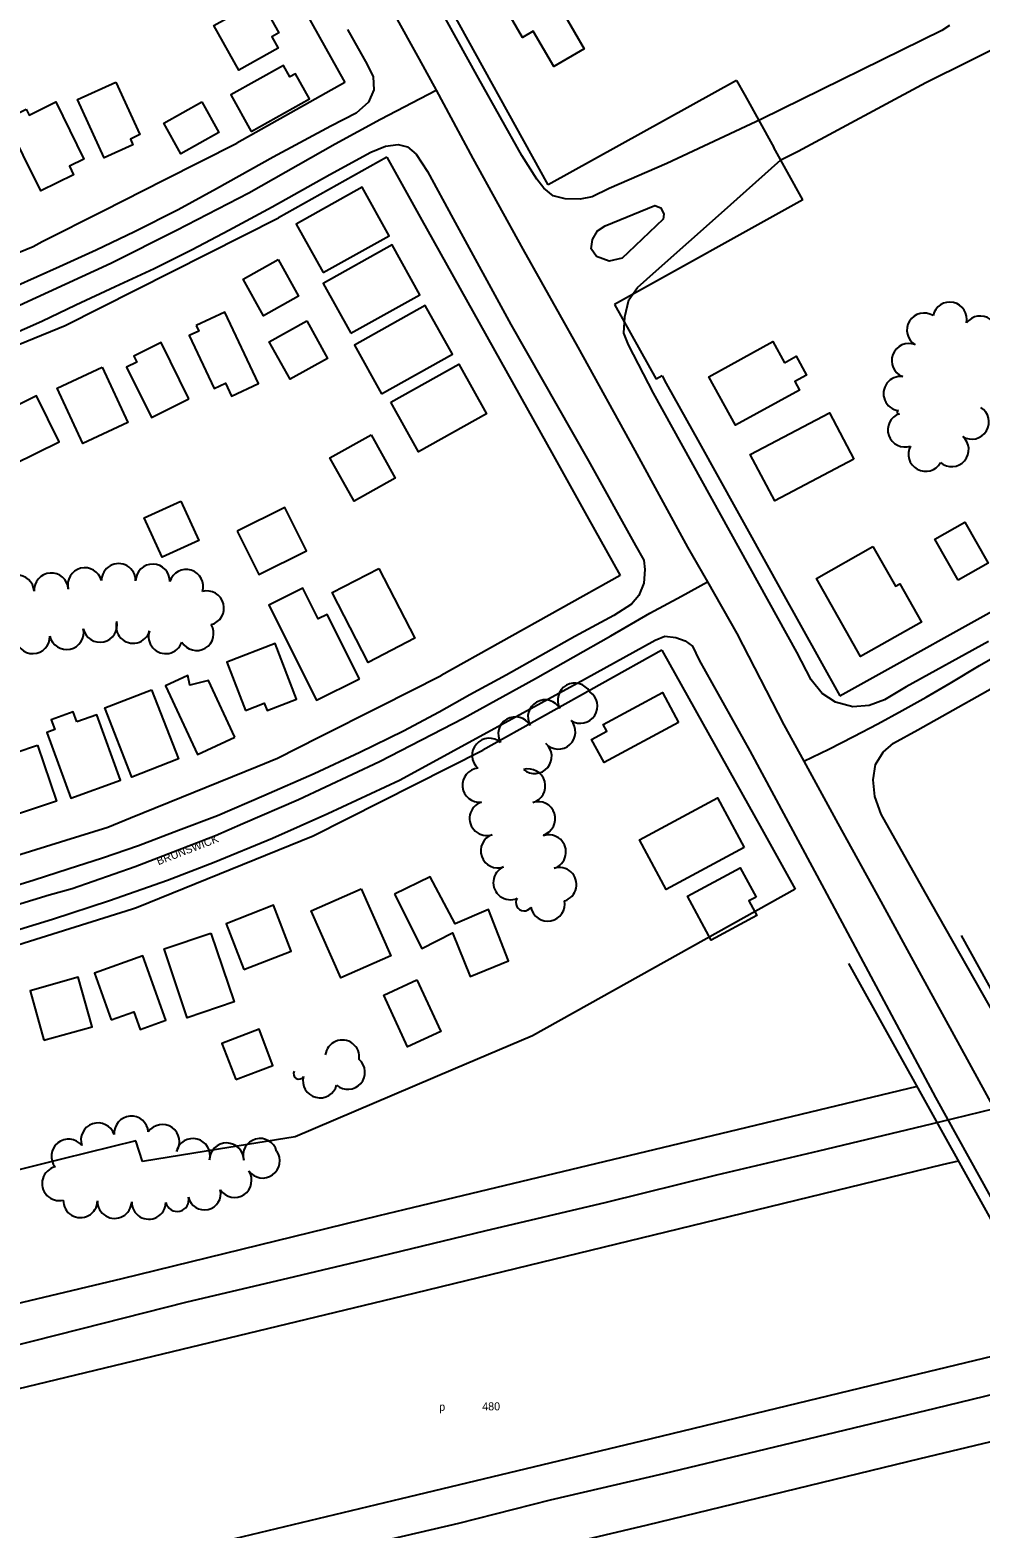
# Model space of a CAD drawing. Extents: x -2233 to 187241, y 4582 to 150524.
# Drawn here: x 110275 to 110831, y 58113 to 58989 of the extents above; entities that cross this region are included whole.
import ezdxf

# ---------------------------------------------------------------- set-up
doc = ezdxf.new("R2010")
doc.units = 0
for name, color, linetype in [('BLDG', 7, 'Continuous'), ('BRIDGE', 7, 'Continuous'), ('GE_X_CL_2000', 7, 'Continuous'), ('INTERSTATE', 7, 'Continuous'), ('ROAD', 7, 'Continuous'), ('ROAD-NAME', 7, 'Continuous'), ('RW_X_Fee_RW', 7, 'Continuous'), ('TREES', 7, 'Continuous')]:
    doc.layers.add(name, color=color, linetype=linetype)

msp = doc.modelspace()

# ---------------------------------------------------------------- linework, layer by layer
at = {"layer": 'BLDG'}
for points in [[(110593.72, 59000.54), (110587.98, 58997.18), (110599.29, 58977.87), (110581.51, 58967.47), (110569.43, 58988.1), (110563.21, 58984.46), (110553.99, 59000.22), (110583.73, 59017.63)], [(110406.61, 59004.73), (110411.48, 58996.01), (110414.67, 58997.79), (110420.66, 58987.05), (110416.7, 58984.84), (110420.42, 58978.18), (110397.32, 58965.29), (110382.74, 58991.41)], [(110404.54, 58929.54), (110438.67, 58948.59), (110430.52, 58963.19), (110427.19, 58961.34), (110423.4, 58968.12), (110392.6, 58950.93)], [(110325.5, 58958.34), (110339.51, 58927.62), (110333.92, 58925.06), (110335.44, 58921.74), (110318.62, 58914.06), (110303.08, 58948.12)], [(110273.08, 58942.43), (110274.73, 58939.08), (110290.37, 58946.73), (110306.77, 58913.29), (110298.27, 58909.12), (110300.74, 58904.11), (110281.5, 58894.69), (110261, 58936.51)], [(110375.69, 58946.77), (110385.69, 58928.86), (110363.46, 58916.45), (110353.47, 58934.36)], [(110446.66, 58846.93), (110485.25, 58868.47), (110469.42, 58896.84), (110430.84, 58875.3)], [(110462.88, 58811.52), (110503.2, 58834.03), (110486.93, 58863.17), (110446.62, 58840.66)], [(110420.32, 58854.62), (110432.27, 58833.2), (110411.75, 58821.74), (110399.79, 58843.17)], [(110372.49, 58816.03), (110374.01, 58812.81), (110368.34, 58810.14), (110382.94, 58779.15), (110389.5, 58782.24), (110393.07, 58774.65), (110408.88, 58782.09), (110389.19, 58823.89)], [(110480.85, 58776.07), (110522.31, 58799.21), (110506.37, 58827.75), (110464.91, 58804.61)], [(110437.02, 58818.7), (110449.24, 58796.8), (110427.33, 58784.56), (110415.11, 58806.47)], [(110368.15, 58773.14), (110351.87, 58806.07), (110335.93, 58798.19), (110337.69, 58794.66), (110331.66, 58791.68), (110346.21, 58762.27)], [(110716.32, 58794.29), (110723.13, 58798.03), (110729.17, 58787.03), (110722.39, 58783.31), (110725.14, 58778.28), (110687.68, 58757.69), (110672.09, 58786.07), (110709.53, 58806.64)], [(110317.38, 58791.75), (110332.51, 58759.36), (110306.21, 58747.08), (110291.08, 58779.46)], [(110486.21, 58771.24), (110525.89, 58793.39), (110542.14, 58764.29), (110502.45, 58742.15)], [(110265.7, 58734.95), (110292.27, 58748.08), (110279.02, 58774.91), (110252.45, 58761.78)], [(110757, 58737.87), (110710.68, 58713.49), (110696.38, 58740.67), (110742.69, 58765.04)], [(110474.64, 58752.15), (110488.78, 58726.82), (110464.72, 58713.38), (110450.58, 58738.71)], [(110363.45, 58713.33), (110373.89, 58690.24), (110352.5, 58680.58), (110342.07, 58703.67)], [(110396.45, 58695.71), (110409.04, 58670.42), (110436.85, 58684.27), (110424.26, 58709.56)], [(110817.9, 58667.14), (110804.21, 58691.09), (110821.77, 58701.12), (110835.46, 58677.17)], [(110768.07, 58686.84), (110781.22, 58663.57), (110783.87, 58665.07), (110796.58, 58642.57), (110760.89, 58622.42), (110735.05, 58668.19)], [(110479.13, 58673.96), (110500.22, 58633.14), (110472.97, 58619.07), (110451.89, 58659.89)], [(110467.81, 58609.54), (110448.92, 58647.13), (110443.69, 58644.5), (110434.68, 58662.43), (110414.88, 58652.48), (110442.78, 58596.96)], [(110401.3, 58591), (110412.24, 58595.21), (110413.91, 58590.89), (110431.13, 58597.53), (110418.57, 58630.11), (110390.41, 58619.26)], [(110395.06, 58575.44), (110379.66, 58608.46), (110368.79, 58605.81), (110367.45, 58611.34), (110354.56, 58605.33), (110373.25, 58565.27)], [(110346.34, 58603.04), (110362.07, 58562.63), (110334.75, 58552), (110319.03, 58592.41)], [(110654.52, 58583.99), (110610.87, 58560.46), (110603.58, 58573.96), (110612.48, 58578.76), (110610.29, 58582.81), (110645.05, 58601.55)], [(110302.55, 58584.22), (110300.42, 58590.1), (110287.65, 58585.48), (110289.7, 58579.79), (110285.16, 58578.15), (110299.11, 58539.62), (110328.23, 58550.16), (110314.36, 58588.49)], [(110279.67, 58570.73), (110290.65, 58537.91), (110265.05, 58529.34), (110254.06, 58562.16)], [(110692.89, 58510.86), (110647.22, 58486.25), (110631.57, 58515.27), (110677.24, 58539.89)], [(110699.82, 58481.83), (110695.61, 58479.56), (110700.17, 58471.09), (110673.46, 58456.7), (110659.63, 58482.36), (110690.55, 58499.02)], [(110488.39, 58483.47), (110504.28, 58451.84), (110522.27, 58460.86), (110532.57, 58435.5), (110554.97, 58444.54), (110543.3, 58474.53), (110523.85, 58466.29), (110509.2, 58493.76)], [(110468.86, 58486.76), (110486.31, 58447.59), (110457.04, 58434.55), (110439.59, 58473.73)], [(110400.33, 58439.52), (110428.01, 58450.28), (110417.62, 58477.04), (110389.93, 58466.3)], [(110381, 58460.84), (110394.59, 58420.51), (110367.18, 58411.28), (110353.6, 58451.61)], [(110322.69, 58410.02), (110335.9, 58414.76), (110339.62, 58404.4), (110354.72, 58409.84), (110341.19, 58447.48), (110312.88, 58437.3)], [(110283.33, 58398.16), (110311.52, 58406), (110303.46, 58434.96), (110275.28, 58427.12)], [(110501.52, 58433.38), (110515.39, 58403.31), (110495.94, 58394.34), (110482.08, 58424.42)], [(110395.54, 58375.14), (110417.28, 58383.45), (110409.18, 58404.63), (110387.45, 58396.32)]]:
    msp.add_lwpolyline(points, close=True, dxfattribs=at)
at = {"layer": 'BRIDGE'}
msp.add_line((110945.26, 58098.62), (110754.07, 58442.99), dxfattribs=at)
msp.add_lwpolyline([(110819.68, 58459.45), (110918.16, 58281.45), (111010.23, 58115.14)], dxfattribs=at)
at = {"layer": 'GE_X_CL_2000'}
for points in [[(110351.38, 59242.1), (110371.12, 59205.92), (110399.66, 59156.77), (110433.46, 59096.11), (110473.1, 59025.36), (110502.8, 58971.71), (110512.65, 58953.54)], [(109878.08, 58710.66), (109890.11, 58713.09), (109902.74, 58715.75), (109938.31, 58722.9), (109962.7, 58728.25), (110005.42, 58738.38), (110035.24, 58746.12), (110066.15, 58754.72), (110104.2, 58766.09), (110144.91, 58779.75), (110184.53, 58793.87), (110223.27, 58808.53), (110269.16, 58827.9), (110322.55, 58852.51), (110360.87, 58871.78), (110403.12, 58893.63), (110453.69, 58922.17), (110480.28, 58936.66), (110512.65, 58953.54)], [(110512.65, 58953.54), (110534.24, 58913.66), (110563.35, 58860.72), (110595.63, 58803.27), (110628.83, 58742.97), (110659.7, 58686.47), (110671.34, 58666.15)], [(110255.17, 58473.59), (110286.46, 58483.17), (110299.84, 58486.91), (110336.71, 58499.68), (110383.78, 58517.95), (110399.76, 58524.82), (110432.29, 58538.81), (110479.51, 58561.1), (110528.76, 58586.45), (110570.9, 58609.72), (110614.95, 58634.63), (110637.62, 58647.85), (110656.14, 58657.78), (110671.34, 58666.15)], [(110671.34, 58666.15), (110688.59, 58636.01), (110716.04, 58582.61), (110727.69, 58561.33)], [(110727.69, 58561.33), (110742.23, 58568.4), (110756.65, 58575.68), (110770.98, 58583.17), (110785.19, 58590.88), (110799.28, 58598.79), (110813.26, 58606.91), (110830.49, 58617.16), (110847.86, 58627.17)], [(110727.69, 58561.33), (110747.67, 58524.82), (110772.74, 58479.34), (110795.08, 58438.15), (110839.01, 58358.06), (110919.4, 58211.51), (110967.59, 58123.67), (110979.48, 58102.64), (111011.54, 58047.91), (111021.01, 58032.66)], [(110839.01, 58358.06), (110806.95, 58350.32), (110736.25, 58333.21), (110676.67, 58319.29), (110612.1, 58303.38), (110540.91, 58286.57), (110474.21, 58270.32), (110425.88, 58258.92), (110366.88, 58245.1), (110304.8, 58229.18), (110247.72, 58214.74), (110185.38, 58199.66), (110123.31, 58185.52), (110086.32, 58176.71), (110036.38, 58164.26), (110012.23, 58158.41), (109971.98, 58148.67), (109890.43, 58129.39), (109766.11, 58098.01)], [(110453.02, 58098.84), (110525.99, 58115.76), (110579.66, 58129.49), (110645.76, 58144.79), (110735.91, 58166.57), (110804.74, 58183.04), (110876.77, 58200.56)]]:
    msp.add_lwpolyline(points, dxfattribs=at)
at = {"layer": 'INTERSTATE'}
for points in [[(110793.95, 58371.16), (110694.41, 58347.16), (110493.84, 58298.92)], [(110493.39, 58248.78), (110676.85, 58293.33), (110808.76, 58325.47), (110818.06, 58327.73)], [(110493.84, 58298.92), (110479.22, 58295.45), (110329.03, 58258.69), (110224.95, 58233.92), (110098.25, 58203.44), (110007.33, 58181.32)], [(110007.77, 58131.27), (110093.31, 58152.09), (110273.71, 58195.78), (110465.15, 58241.93), (110493.39, 58248.78)], [(110876.44, 58222.57), (110778.5, 58199.06), (110632.8, 58163.78), (110492.35, 58129.97)], [(110491.92, 58080.72), (110636.29, 58114.81), (110795.68, 58153.65), (110900.79, 58178.71)], [(110492.35, 58129.97), (110326.51, 58090.37), (110160.77, 58049.76), (110008.8, 58012.95)]]:
    msp.add_lwpolyline(points, dxfattribs=at)
at = {"layer": 'ROAD'}
for points in [[(110812.92, 58991.42), (110808.49, 58988.51), (110702.88, 58936.72), (110647.63, 58910.78), (110613.93, 58896.14), (110603.9, 58891.24), (110596.84, 58889.96), (110588.16, 58890.1), (110581.16, 58891.93), (110575.6, 58896.27), (110571.56, 58901.54), (110562.73, 58915.43), (110537.44, 58960.66), (110500.24, 59028.14)], [(110460.95, 58989.05), (110472.39, 58968.55), (110475.85, 58961.47), (110476.37, 58953.77), (110473.22, 58946.54), (110466.05, 58940.19), (110451.11, 58932.62), (110417.52, 58914.49), (110384.26, 58895.91), (110361.83, 58883.73), (110336.31, 58870.73), (110313.89, 58860.02), (110292.52, 58850.32), (110266.31, 58838.67)], [(110639.75, 58776.51), (110625.14, 58804.7), (110622.47, 58811.59), (110623.01, 58821.08), (110625.45, 58831.11), (110630.52, 58838.32), (110641.45, 58847.89), (110679.47, 58881.86), (110714.33, 58912.9), (110724.49, 58917.99), (110799.12, 58958.05), (110874.83, 58995.77)], [(110261.95, 58809.52), (110282.1, 58818.59), (110302.01, 58828.1), (110325.07, 58838.81), (110347.94, 58849.26), (110369.97, 58860.37), (110391.43, 58871.86), (110416.77, 58885.38), (110450.54, 58904.27), (110474.45, 58917.41), (110483.08, 58920.93), (110490.53, 58921.82), (110495.91, 58920.56), (110501.13, 58916.21), (110507.72, 58906.09), (110522.75, 58878.37), (110556.48, 58816.62), (110601.86, 58736.81), (110629.34, 58687.37), (110634.22, 58678.92), (110634.68, 58673.28), (110634.09, 58665.39), (110631.15, 58658.11), (110626.87, 58653.2), (110616.68, 58646.55), (110593.8, 58634.11), (110553.7, 58611.61), (110532.5, 58600.05), (110514.45, 58590.01), (110493.63, 58578.89), (110468.18, 58566.47), (110441.45, 58553.87), (110412.02, 58540.97), (110384.85, 58529.39), (110362.07, 58520.8), (110338.76, 58511.83), (110317.67, 58504.63), (110297.65, 58498.13), (110277.65, 58491.69), (110255.4, 58484.89)], [(110835.73, 58631.22), (110787.57, 58604.84), (110774.89, 58597.2), (110765.9, 58593.92), (110756.26, 58593.14), (110746.17, 58595.71), (110738.52, 58600.97), (110732, 58608.82), (110723.59, 58624.98), (110679.18, 58705.26), (110639.75, 58776.51)], [(110496.06, 58552.79), (110599.5, 58609.32), (110640.7, 58632.08), (110646.5, 58634.32), (110652.88, 58633.71), (110658.36, 58631.59), (110662.56, 58628.54), (110666.48, 58620.3), (110696.13, 58567.4), (110739.52, 58486.52), (110804.78, 58364.77), (110933.34, 58132.46), (110953.14, 58100.2)], [(110844.22, 58404.16), (110798.43, 58484.83), (110772.95, 58530.25), (110769.2, 58540.58), (110768.15, 58550.36), (110769.57, 58559.45), (110774, 58566.48), (110780.05, 58571.89), (110794.37, 58579.7), (110852.71, 58612.44)], [(110005.31, 58412.91), (110020.43, 58413.82), (110054.28, 58418.47), (110083.37, 58421.82), (110106.75, 58425.34), (110135.6, 58430.54), (110166.71, 58437.34), (110189.14, 58441.89), (110205.66, 58446.31), (110231.64, 58453.07), (110259.73, 58460.15), (110288.42, 58469.02), (110321.81, 58479.89), (110355.66, 58491.8), (110383.02, 58502.34), (110417.08, 58516.22), (110449.4, 58530.64), (110491.33, 58550.29), (110496.06, 58552.79)]]:
    msp.add_lwpolyline(points, dxfattribs=at)
msp.add_lwpolyline([(110611.6, 58874.32), (110640.51, 58886.25), (110644.16, 58884.86), (110645.87, 58881.09), (110645.51, 58878.18), (110624.97, 58858.69), (110621.49, 58855.45), (110613.91, 58853.55), (110606.48, 58856.28), (110603.39, 58860.82), (110604.18, 58866.26), (110607.12, 58871.41)], close=True, dxfattribs=at)
at = {"layer": 'RW_X_Fee_RW'}
for p, q in [((110578.19, 58898.17), (110501.57, 59037.16)), ((110459.4, 58958.01), (110396.09, 58922.65)), ((110688.34, 58959.36), (110578.19, 58898.17)), ((110727.19, 58889.42), (110710.19, 58920.02)), ((110483.79, 58914.36), (110420.48, 58879)), ((110727.19, 58889.42), (110617.04, 58828.24)), ((110617.04, 58828.24), (110641.3, 58784.57)), ((110644.8, 58786.51), (110641.3, 58784.57)), ((110620.31, 58669.89), (110515.73, 58611.49)), ((110714.25, 58661.49), (110748.72, 58599.43)), ((110644.69, 58626.24), (110540.1, 58567.83)), ((110337.13, 58339.27), (110294.54, 58328.79)), ((110341, 58327.29), (110337.13, 58339.27)), ((110294.54, 58328.79), (110252.06, 58318.35))]:
    msp.add_line(p, q, dxfattribs=at)
for points in [[(110322.88, 59202.47), (110342.38, 59167.55), (110361.88, 59132.62), (110381.39, 59097.7), (110391.14, 59080.24), (110400.89, 59062.78), (110420.39, 59027.85), (110439.9, 58992.93), (110459.4, 58958.01)], [(110688.34, 58959.36), (110693.2, 58950.61), (110710.19, 58920.02)], [(109896.2, 58741.11), (110026.26, 58771.24), (110043.57, 58776.75), (110086.4, 58790.38), (110129.24, 58804.02), (110153.47, 58811.73), (110171.59, 58819.14), (110208.6, 58834.3), (110245.59, 58849.44), (110277.02, 58862.31), (110282.4, 58865.04), (110318.09, 58883.12), (110353.71, 58901.17), (110396.1, 58922.66)], [(110483.79, 58914.36), (110503.3, 58879.43), (110522.8, 58844.51), (110542.3, 58809.59), (110561.81, 58774.66), (110581.31, 58739.74), (110600.81, 58704.82), (110620.31, 58669.89)], [(109896.96, 58690.38), (110033.19, 58721.31), (110034.84, 58721.83), (110158.82, 58760.85), (110166.45, 58763.25), (110295.83, 58815.93), (110420.48, 58879)], [(110644.8, 58786.51), (110647.23, 58782.14), (110666.65, 58747.17), (110688.48, 58707.87), (110695.28, 58695.63), (110714.25, 58661.49)], [(110748.72, 58599.43), (110858.87, 58660.61), (110896.47, 58681.49)], [(110644.69, 58626.24), (110664.2, 58591.31), (110683.7, 58556.39), (110703.2, 58521.47), (110722.71, 58486.54)], [(109900.58, 58446.48), (109943.71, 58448.9), (109983.62, 58451.14), (110007.61, 58452.49), (110023.44, 58454.69), (110063.03, 58460.21), (110102.63, 58465.73), (110113.8, 58467.28), (110141.83, 58473.58), (110180.83, 58482.33), (110218.4, 58490.77), (110219.83, 58491.22), (110258, 58503.16), (110296.15, 58515.1), (110320.72, 58522.79), (110333.94, 58528.15), (110370.98, 58543.19), (110408.02, 58558.23), (110420.05, 58563.12), (110444.17, 58575.31), (110479.84, 58593.34), (110515.73, 58611.49)], [(109901.32, 58396.49), (110012.47, 58402.72), (110122.73, 58418.09), (110231.36, 58442.48), (110335.22, 58474.98), (110337.6, 58475.72), (110440.75, 58517.6), (110540.1, 58567.83)], [(110722.71, 58486.54), (110609.2, 58423.16), (110569.07, 58400.75)], [(110569.07, 58400.75), (110522.7, 58381.02), (110476.46, 58361.33), (110430.22, 58341.66)], [(110430.22, 58341.66), (110385.37, 58334.43), (110341, 58327.29)]]:
    msp.add_lwpolyline(points, dxfattribs=at)
at = {"layer": 'TREES'}
for centre, radius, start, end in [((110797.98, 58813.32), 10, 58.23667, 238.23667), ((110813.01, 58819.69), 10, 347.64683, 167.64683), ((110830.8, 58811.58), 10, 323.3687, 143.3687), ((110789.12, 58795.49), 10, 68.95281, 248.95281), ((110784.26, 58776.24), 10, 82.67574, 262.67574), ((110786.83, 58755), 10, 108.86109, 288.86109), ((110783.29, 58765.39), 0.979, 108.48766, 288.48766), ((110825.9, 58759.59), 10, 238.40738, 58.40738), ((110798.84, 58740.73), 10, 151.27839, 331.27839), ((110814.13, 58743.5), 10, 229.24403, 49.24403), ((110307.32, 58664.43), 10, 14.26582, 194.26582), ((110327.01, 58666.82), 10, 359.58311, 179.58311), ((110347, 58666.53), 10, 358.7493, 178.7493), ((110267.68, 58660.09), 10, 3.54236, 183.54236), ((110287.64, 58661.34), 10, 3.6219, 183.6219), ((110366.57, 58663.4), 10, 343.0661, 163.0661), ((110378.67, 58650.82), 10, 284.70709, 104.70709), ((110296.65, 58636.58), 10, 192.28636, 12.28636), ((110316.18, 58640.86), 10, 192.43721, 12.43721), ((110335.55, 58640.23), 10, 163.81401, 343.81401), ((110372.63, 58636.01), 10, 210.88238, 30.88238), ((110276.88, 58634.18), 10, 181.54632, 1.54632), ((110354.6, 58634.16), 10, 160.8413, 340.8413), ((110593.8, 58596.95), 10, 29.36204, 209.36204), ((110576.37, 58587.14), 10, 29.36091, 209.36091), ((110597.06, 58593.47), 10, 236.93734, 56.93734), ((110559.01, 58577.2), 10, 30.21925, 210.21925), ((110584.19, 58578.38), 10, 222.14819, 42.14819), ((110543.73, 58564.69), 10, 48.39344, 228.39344), ((110570.31, 58564.04), 10, 229.73702, 49.73702), ((110538.12, 58547.27), 10, 95.89742, 275.89742), ((110566.57, 58546.78), 10, 285.81373, 105.81373), ((110542.28, 58527.82), 10, 108.24972, 288.24972), ((110572.37, 58527.64), 10, 287.85623, 107.85623), ((110548.76, 58508.91), 10, 109.5866, 289.5866), ((110575.5, 58517.92), 0.211, 287.86023, 107.86023), ((110578.63, 58508.21), 10, 287.86023, 107.86023), ((110556.11, 58490.32), 10, 113.53501, 293.53501), ((110584.76, 58489.17), 10, 287.86023, 107.86023), ((110564.13, 58478.56), 4.79, 147.3167, 327.3167), ((110578, 58477.81), 10, 190.60848, 10.60848), ((110457.79, 58388.27), 10, 352.49804, 172.49804), ((110461.11, 58379.45), 10, 228.75997, 48.75997), ((110432.46, 58378.54), 3.12, 150.52556, 330.52556), ((110444.85, 58374.47), 10, 165.28987, 345.28987), ((110315.01, 58339.83), 10, 18.63532, 198.63532), ((110334.45, 58343.8), 10, 4.45855, 184.45855), ((110352.63, 58338.86), 10, 325.13849, 145.13849), ((110370.52, 58330.68), 10, 345.7068, 165.7068), ((110409.84, 58330.69), 10, 15.61434, 195.61434), ((110297.75, 58330.35), 10, 38.89147, 218.89147), ((110390.21, 58328.1), 10, 359.38843, 179.38843), ((110411.32, 58327.59), 10, 215.34387, 35.34387), ((110292.33, 58314.36), 10, 103.72039, 283.72039), ((110394.85, 58316.25), 10, 213.76099, 33.76099), ((110361.3, 58304.85), 6.79, 193.04704, 13.04704), ((110377.22, 58308.54), 9.56, 193.04704, 13.04704), ((110304.7, 58304.42), 10, 178.72929, 358.72929), ((110324.7, 58303.98), 10, 178.72929, 358.72929), ((110344.69, 58303.54), 10, 178.72929, 358.72929)]:
    msp.add_arc(centre, radius, start, end, dxfattribs=at)

# ---------------------------------------------------------------- texts
at = {"layer": 'ROAD-NAME'}
for s, rotation, p in [('BRUNSWICK', 21.09012, (110350.31, 58500.45)), ('p', 0.5, (110514.5, 58181.48)), ('480', 0.5, (110539.68, 58181.7))]:
    msp.add_text(s, height=4.68, rotation=rotation, dxfattribs=at).set_placement(p)

doc.saveas('drawing.dxf')
